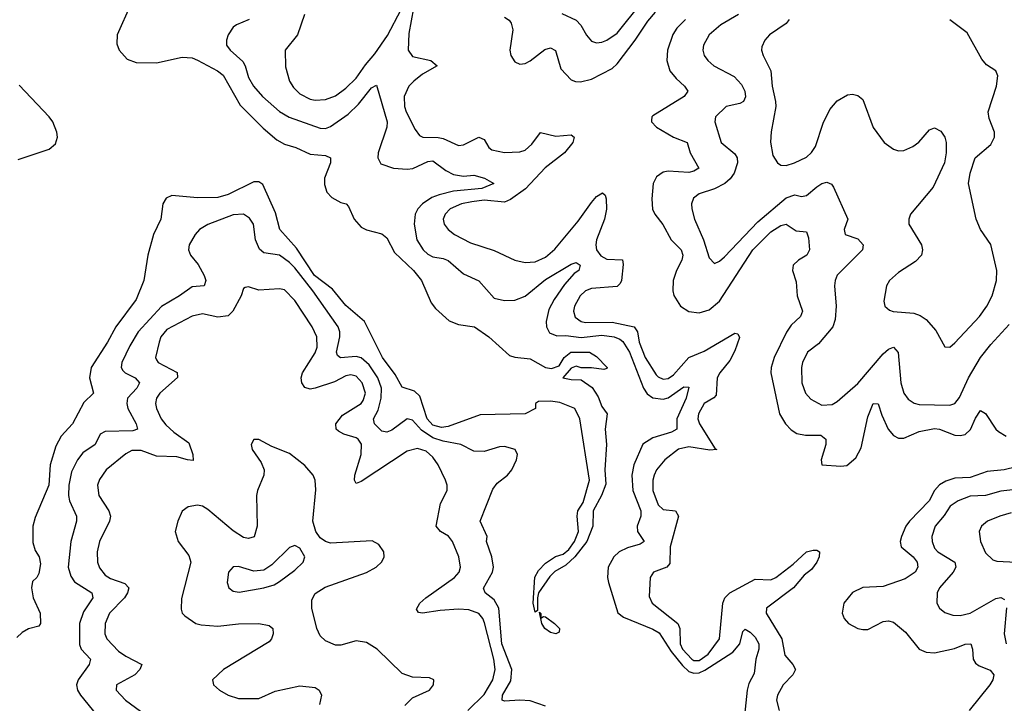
# Model space of a CAD drawing. Header units: inches. Extents: x 1843162 to 1959474, y 907081 to 1016326.
# Tile 307 of 656: x 1933955 to 1937803, y 911618 to 914290. Entities that reach past the tile are written whole.
import ezdxf

# ---------------------------------------------------------------- set-up
doc = ezdxf.new("R2010")
doc.units = ezdxf.units.IN
doc.header["$MEASUREMENT"] = 0
doc.layers.add('B9931', color=7, linetype='Continuous')

msp = doc.modelspace()

# ---------------------------------------------------------------- linework, layer by layer
at = {"layer": 'B9931', "color": 5}
for points, elevation in [([(1934389.6, 914350), (1934335.8, 914230), (1934335.6, 914195.6), (1934344.2, 914170), (1934375.5, 914135.5), (1934410, 914123), (1934490, 914120.5), (1934590, 914143.3), (1934630, 914140.1), (1934650, 914131.3), (1934728.4, 914090), (1934750, 914072.3), (1934816.3, 913956.3), (1934906.3, 913866.3), (1934960.7, 913820.7), (1934990, 913803.7), (1935034.9, 913790), (1935090, 913764.6), (1935150, 913759), (1935170.2, 913750.2), (1935170.3, 913730), (1935146.4, 913670), (1935146, 913646), (1935156.2, 913616.2), (1935175.2, 913595.2), (1935210, 913575.3), (1935230.7, 913570), (1935240.3, 913560.3), (1935262, 913510), (1935290, 913479.1), (1935310, 913468.2), (1935370, 913452.4), (1935390, 913437.1), (1935420.1, 913380.1), (1935494.6, 913310), (1935525.8, 913270), (1935563.6, 913183.6), (1935580.5, 913160.5), (1935633, 913113), (1935670, 913098.3), (1935733, 913090), (1935788.5, 913050), (1935870, 912977.1), (1935890, 912970.4), (1935950, 912964.4), (1936010, 912931), (1936033.3, 912926.7), (1936063, 912937), (1936083, 912970), (1936109.4, 912990), (1936182, 912990), (1936210, 912973), (1936251, 912930), (1936250, 912926), (1936238, 912922), (1936190, 912929.6), (1936149.1, 912929.1), (1936130, 912935.3), (1936110, 912928), (1936078, 912890), (1936110, 912883), (1936150, 912882.6), (1936192.9, 912852.9), (1936215.9, 912815.9), (1936230, 912777.6), (1936251, 912750), (1936242.7, 912690), (1936248.4, 912630), (1936242.4, 912530), (1936245.9, 912474.1), (1936229.2, 912430), (1936196.2, 912370), (1936195.5, 912310), (1936171.1, 912250), (1936124.4, 912190), (1936090, 912158.4), (1936046.9, 912133.1), (1936026.5, 912113.5), (1935983, 912050), (1935978.4, 912030), (1935979.1, 911980.9), (1935970, 911974), (1935962.4, 912010), (1935968.7, 912111.3), (1935983.1, 912136.9), (1936010, 912165.5), (1936048.7, 912191.3), (1936078.5, 912201.5), (1936100.8, 912219.2), (1936123.8, 912250), (1936139.4, 912290), (1936133.5, 912350), (1936136.1, 912370), (1936156.9, 912403.1), (1936181.8, 912490), (1936144.7, 912730), (1936124.7, 912770), (1936066.4, 912793.6), (1936030, 912799.3), (1935982.8, 912797.2), (1935970.8, 912789.2), (1935970.5, 912770), (1935931, 912750), (1935754.8, 912745.2), (1935630, 912699.5), (1935604.3, 912695.7), (1935570, 912704.8), (1935547.2, 912730), (1935518.8, 912818.8), (1935498, 912838), (1935450, 912853.3), (1935422.8, 912902.8), (1935373.1, 912970), (1935302.7, 913110), (1935230, 913172.5), (1935177.1, 913237.1), (1935106.8, 913290), (1935037.4, 913397.4), (1934971.7, 913470), (1934955, 913535), (1934905.7, 913645.7), (1934890, 913656.7), (1934870, 913656.7), (1934770, 913606.9), (1934730, 913594.5), (1934650, 913594), (1934550, 913602.4), (1934527.5, 913592.5), (1934515.1, 913570), (1934506.8, 913510), (1934477.9, 913450), (1934456, 913370), (1934440.3, 913270), (1934410, 913196.3), (1934331.1, 913090), (1934298.6, 913030), (1934234.2, 912930), (1934228.6, 912890), (1934244.2, 912830), (1934206.1, 912793.9), (1934161.6, 912710), (1934117.4, 912662.6), (1934097.1, 912622.9), (1934074.6, 912550), (1934069.4, 912470), (1934016.1, 912343.9), (1934006.7, 912310), (1934006.7, 912246.7), (1934015.9, 912215.9), (1934031.4, 912190), (1934036.7, 912163.3), (1934030, 912126), (1934022, 912110), (1934005.4, 912094.6), (1934002, 912070), (1934008.4, 912030), (1934034.9, 911970), (1934037.1, 911930), (1934030, 911919.3), (1933990, 911909.6), (1933964.9, 911895.1), (1933944.1, 911875.9)], 540), ([(1936073.6, 914313.6), (1936130, 914287.5), (1936148.5, 914268.5), (1936170, 914228.8), (1936190, 914206), (1936210, 914199.7), (1936230, 914202.3), (1936250, 914209.4), (1936290, 914236.8), (1936384.6, 914355.4)], 640), ([(1935068.4, 914310), (1935041, 914230), (1934993.1, 914170), (1934994.1, 914105.9), (1935009.4, 914050), (1935025.3, 914025.3), (1935050, 913999.8), (1935090, 913978.7), (1935110, 913975), (1935150, 913977.2), (1935190, 913992.6), (1935230, 914022.1), (1935270, 914061.7), (1935306.4, 914113.6), (1935343.7, 914156.3), (1935392.1, 914227.9), (1935446, 914330)], 580), ([(1935494.4, 914334.4), (1935475.6, 914235.6), (1935473.6, 914170), (1935490, 914146.1), (1935562.6, 914130), (1935586.5, 914110), (1935530, 914076.6), (1935495.3, 914050), (1935475.8, 914030), (1935457.2, 913990), (1935458.9, 913950), (1935466.1, 913930), (1935500.4, 913860.4), (1935517.5, 913837.5), (1935530.2, 913830.2), (1935590, 913829.6), (1935610, 913825.1), (1935670, 913797.9), (1935690, 913800.1), (1935750.1, 913830.1), (1935770, 913821.3), (1935788.8, 913790), (1935800.9, 913780.9), (1935850.5, 913770.5), (1935910, 913773.6), (1935930, 913779.2), (1935957.3, 913802.7), (1935990, 913849.3), (1936050, 913834.8), (1936110, 913839.7), (1936121.8, 913830), (1936116.4, 913810), (1936084.1, 913770), (1936009, 913711), (1935931.5, 913628.5), (1935873.5, 913586.5), (1935850, 913576.6), (1935770, 913584.4), (1935722.6, 913577.4), (1935681.7, 913570), (1935637.8, 913550), (1935617.8, 913530), (1935610.2, 913510), (1935614, 913490), (1935629.2, 913470), (1935654.3, 913450), (1935717.5, 913417.5), (1935810, 913388.2), (1935890, 913350.2), (1935930, 913340.2), (1935970, 913344), (1936010, 913361.8), (1936047, 913393), (1936138.2, 913501.8), (1936190, 913575.8), (1936210, 913598.4), (1936233.3, 913613.3), (1936243.6, 913603.6), (1936247.2, 913590), (1936248.9, 913548.9), (1936241.1, 913510), (1936209.4, 913430), (1936206.3, 913410), (1936209.7, 913390), (1936226.4, 913366.4), (1936250, 913354.2), (1936310.6, 913350.6), (1936313.6, 913333.6), (1936307.3, 913270), (1936301.9, 913258.1), (1936290, 913247.6), (1936190, 913239.2), (1936166, 913230), (1936145.9, 913210), (1936123.8, 913170), (1936119.4, 913150), (1936126.6, 913126.6), (1936149.1, 913110), (1936166.8, 913106.8), (1936270, 913107.5), (1936356.3, 913090), (1936369.2, 913070), (1936376.2, 913030), (1936399.2, 912970), (1936442.4, 912902.4), (1936450, 912893.7), (1936470, 912884.3), (1936490, 912888), (1936510, 912901.9), (1936570.2, 912969.8), (1936630, 912993.7), (1936750, 913064.2), (1936762, 913062), (1936767.9, 913047.9), (1936750, 912995.3), (1936730, 912957.3), (1936691.1, 912910), (1936680.6, 912890), (1936677.2, 912822.8), (1936667.9, 912812.1), (1936630.1, 912789.9), (1936607.3, 912750), (1936605.1, 912730), (1936611.4, 912710), (1936673, 912613), (1936679.1, 912610), (1936652.8, 912607.2), (1936570, 912620.9), (1936530, 912610.8), (1936476.3, 912570), (1936444.3, 912530), (1936434.8, 912510), (1936429.6, 912490), (1936429.7, 912450), (1936450, 912394), (1936470, 912375), (1936518.3, 912370), (1936529.5, 912349.5), (1936497.1, 912230), (1936495.5, 912164.5), (1936484.1, 912150), (1936431.5, 912130), (1936418.9, 912110), (1936415.8, 912035.8), (1936427.1, 912010), (1936527.5, 911930), (1936534.5, 911910), (1936535.7, 911850), (1936544.8, 911830), (1936582.3, 911790), (1936590, 911785.8), (1936610, 911785.7), (1936645.1, 911810), (1936689.5, 911870), (1936703.1, 912010), (1936710.6, 912030), (1936729.9, 912050), (1936830, 912103.5), (1936890, 912100.7), (1936909.7, 912110), (1936978.2, 912161.8), (1937030, 912210.7), (1937056.4, 912216.4), (1937070, 912216.1), (1937080.4, 912210), (1937078.9, 912190), (1937070.2, 912170.2), (1937050, 912140.7), (1937021.4, 912118.6), (1936979.8, 912070), (1936874, 911990), (1936872.5, 911970), (1936933.9, 911870), (1936945.8, 911805.8), (1936977.2, 911770), (1936986.4, 911750), (1936977.2, 911730), (1936939, 911690), (1936917.1, 911650), (1936912.9, 911630), (1936922.8, 911590)], 580), ([(1935850, 914299.8), (1935868, 914288), (1935876.4, 914276.4), (1935882, 914250), (1935871, 914170), (1935874.2, 914150), (1935890, 914124.9), (1935910, 914115.8), (1935930, 914118.8), (1935950, 914128.7), (1936007.2, 914172.8), (1936030, 914179.8), (1936049.4, 914169.4), (1936070, 914098.3), (1936110, 914055.2), (1936127.8, 914047.8), (1936147, 914047), (1936190, 914057.3), (1936270, 914099.1), (1936290, 914117.5), (1936361.1, 914210), (1936410, 914284.2), (1936440.5, 914319.5)], 620), ([(1936764.9, 914310), (1936695.2, 914270), (1936650, 914230.8), (1936628, 914190), (1936625.3, 914170), (1936630.3, 914150), (1936644.2, 914130), (1936668.5, 914110), (1936747.9, 914067.9), (1936776.2, 914036.2), (1936789, 914010), (1936791.8, 913988.2), (1936784, 913970), (1936770, 913962), (1936715.8, 913950), (1936674.9, 913910), (1936671.5, 913890), (1936696.5, 913810), (1936750, 913766), (1936758.7, 913750), (1936760.8, 913730), (1936747, 913690), (1936732, 913668), (1936710.9, 913649.1), (1936670, 913628.4), (1936610.7, 913609.3), (1936588.3, 913591.7), (1936581, 913570), (1936581.8, 913550), (1936592.4, 913510), (1936627.9, 913430), (1936650, 913358.8), (1936670, 913336.4), (1936690, 913346.3), (1936710, 913363.6), (1936840.3, 913499.7), (1936950, 913593), (1936984.9, 913604.9), (1937010, 913599.4), (1937030, 913603.3), (1937070, 913636.9), (1937090, 913649.6), (1937110, 913655.3), (1937127.2, 913647.2), (1937135.1, 913635.1), (1937191.5, 913510), (1937177.1, 913470), (1937180.5, 913450), (1937230, 913432.7), (1937251.9, 913410), (1937248.6, 913390), (1937150, 913290.7), (1937141.8, 913270), (1937139, 913250), (1937146.5, 913170), (1937142.3, 913117.7), (1937133.4, 913090), (1937076.5, 913023.5), (1937034.2, 912990), (1937014.2, 912950), (1937010.1, 912929.9), (1937011.7, 912870), (1937026.7, 912830), (1937047.1, 912807.1), (1937090, 912783.5), (1937130, 912786.2), (1937150, 912797.1), (1937230, 912868.5), (1937330, 912983.9), (1937350, 913001.6), (1937370, 913010.1), (1937388.7, 912988.7), (1937398.8, 912870), (1937410, 912830.4), (1937426.9, 912806.9), (1937450.9, 912790.9), (1937470, 912785.9), (1937590, 912783.9), (1937609.9, 912790.1), (1937627.4, 912812.6), (1937663.1, 912890), (1937710.2, 912969.8), (1937750, 913020.5), (1937821.4, 913098.6)], 640), ([(1934851.8, 914290), (1934802, 914270), (1934790, 914260.4), (1934770.2, 914230), (1934763.2, 914210), (1934763.9, 914190), (1934777.6, 914170), (1934827, 914127), (1934837, 914110), (1934850, 914063.6), (1934868.9, 914030), (1934904.8, 913990), (1934970, 913931.3), (1935008.4, 913908.4), (1935130, 913865.2), (1935150, 913864.5), (1935170, 913872.6), (1935239.3, 913920.7), (1935279.8, 913960.2), (1935330, 914023.2), (1935350, 914034.4), (1935391.3, 913890), (1935390.4, 913869.6), (1935356.2, 913770), (1935354.3, 913750), (1935366.9, 913726.9), (1935416.3, 913710), (1935470, 913705.1), (1935491.5, 913708.5), (1935550, 913735.5), (1935570, 913738.4), (1935620, 913700), (1935650, 913684.7), (1935690, 913678.4), (1935730, 913682.5), (1935772.2, 913670), (1935807.7, 913650), (1935761.3, 913630), (1935650, 913619), (1935594.5, 913605.5), (1935565.6, 913594.4), (1935529.6, 913570), (1935511.6, 913550), (1935501, 913530), (1935496.6, 913490), (1935507.2, 913430), (1935532.5, 913390), (1935550, 913373.7), (1935570, 913363.1), (1935610, 913357), (1935630, 913349), (1935690, 913296.6), (1935750, 913269.2), (1935810, 913201.3), (1935850, 913191.7), (1935890, 913193.9), (1935930, 913208.8), (1936010, 913274.8), (1936110, 913334.2), (1936130, 913340.9), (1936144.9, 913330), (1936140.9, 913310), (1936122.4, 913297.6), (1936084.8, 913255.2), (1936043.3, 913196.7), (1936023.5, 913156.5), (1936013, 913110), (1936014.5, 913090), (1936026.1, 913066.1), (1936054.2, 913054.2), (1936090, 913055.7), (1936150, 913048.1), (1936230, 913056.9), (1936278.9, 913050), (1936301.1, 913041.1), (1936312.5, 913032.5), (1936338.5, 912990), (1936393, 912850), (1936407.4, 912827.4), (1936430, 912811.7), (1936470, 912806.6), (1936490, 912812.2), (1936550, 912855), (1936570, 912854), (1936559.6, 912810), (1936522.7, 912730), (1936523.8, 912690), (1936502.3, 912677.7), (1936430, 912656.2), (1936390, 912630.5), (1936355.1, 912550), (1936348, 912510), (1936351.6, 912450), (1936382.8, 912370), (1936382.8, 912350), (1936367.9, 912310), (1936369.5, 912290), (1936395.6, 912250), (1936380.2, 912239.8), (1936330, 912225.2), (1936297.6, 912210), (1936277.7, 912190), (1936255.4, 912150), (1936252.5, 912110), (1936255.9, 912090), (1936292.1, 911972.1), (1936314.3, 911954.3), (1936430, 911907.4), (1936453.6, 911893.6), (1936501.2, 911821.2), (1936545.9, 911765.9), (1936570, 911743), (1936590, 911736.1), (1936610, 911737.7), (1936632.9, 911747.1), (1936742.1, 911817.9), (1936768.9, 911850), (1936781.7, 911898.3), (1936790, 911907.4), (1936810, 911896.3), (1936830, 911877.2), (1936843.5, 911850), (1936843.3, 911830), (1936832.2, 911790), (1936825.5, 911734.5), (1936804.8, 911695.2), (1936797.5, 911670), (1936788, 911570)], 560), ([(1936557.2, 914290), (1936523.7, 914256.3), (1936507.5, 914232.5), (1936486.5, 914170), (1936484.5, 914130), (1936496.3, 914090), (1936520.1, 914060.1), (1936553.6, 914030), (1936566.7, 914010), (1936551.5, 913990), (1936430, 913914.4), (1936425, 913910), (1936424.3, 913895.7), (1936424.2, 913890), (1936444.4, 913870), (1936510, 913831.2), (1936563.5, 913810), (1936575.1, 913770), (1936609.1, 913710), (1936590, 913697.3), (1936570, 913692.5), (1936490, 913697.8), (1936470, 913693.8), (1936444.4, 913675.6), (1936430.6, 913649.4), (1936425.1, 913590), (1936428.7, 913548.7), (1936437.6, 913530), (1936469.1, 913489.1), (1936501, 913430), (1936540.3, 913390), (1936546.7, 913370), (1936542.6, 913350), (1936522.1, 913310), (1936508.5, 913270), (1936507.4, 913230), (1936512.1, 913212.1), (1936538, 913170), (1936570, 913148.8), (1936610, 913143.9), (1936650, 913155.7), (1936690, 913190.1), (1936819.9, 913390), (1936890, 913460.8), (1936930, 913485.1), (1936950, 913490.7), (1936990, 913464.7), (1937030, 913460.4), (1937037.2, 913437.2), (1937041.8, 913390), (1937031.7, 913370), (1936999.3, 913350), (1936978.4, 913330), (1936975.8, 913310), (1936990, 913264.7), (1936992.9, 913210), (1937014.2, 913150), (1937006.9, 913130), (1936970, 913095.9), (1936951.6, 913068.4), (1936903.3, 912970), (1936891.3, 912930), (1936890.1, 912910), (1936924.2, 912750), (1936948.5, 912710), (1936970, 912686.8), (1936992.4, 912672.4), (1937025.8, 912665.8), (1937086, 912666), (1937105.9, 912650), (1937105.1, 912630), (1937086.9, 912570), (1937090.5, 912550.5), (1937164.7, 912544.7), (1937188.1, 912548.1), (1937222.5, 912577.5), (1937243.6, 912616.4), (1937270, 912737.1), (1937290, 912790.3), (1937310, 912788.4), (1937323.9, 912743.9), (1937349.3, 912689.3), (1937370, 912665.1), (1937390, 912654.4), (1937410, 912654.8), (1937470, 912679.9), (1937530, 912692.6), (1937550, 912689.2), (1937610, 912665.5), (1937630, 912664.1), (1937650, 912668.9), (1937671.4, 912688.6), (1937690, 912732), (1937710, 912762.3), (1937730, 912750.2), (1937769.4, 912689.4), (1937779.9, 912679.9), (1937810, 912662.5)], 620), ([(1936961.6, 914290), (1936950, 914274.7), (1936884.9, 914230), (1936867.6, 914210), (1936856, 914184), (1936854.4, 914170), (1936860.2, 914150), (1936890.1, 914090), (1936895.9, 914030), (1936909.4, 913970), (1936910.2, 913950), (1936891.6, 913851.6), (1936889.2, 913810.8), (1936899, 913759), (1936916.3, 913730), (1936930, 913721.3), (1936950, 913719.5), (1936982.7, 913730), (1937030, 913753.1), (1937050, 913770.3), (1937065.7, 913794.3), (1937094.7, 913885.3), (1937120.6, 913939.4), (1937150, 913972.3), (1937190, 913995.9), (1937210, 913998.6), (1937230, 913993.8), (1937250, 913977.6), (1937290, 913868.4), (1937333.4, 913810), (1937370, 913783.2), (1937390, 913776.9), (1937410, 913778), (1937446, 913794), (1937468.3, 913811.7), (1937510, 913859.5), (1937530, 913866.7), (1937554.5, 913854.5), (1937570.2, 913830.2), (1937575.3, 913810), (1937576.1, 913770), (1937569, 913730), (1937525.2, 913634.8), (1937436.9, 913530), (1937430.2, 913510), (1937430.3, 913490), (1937479.6, 913410), (1937483.6, 913390), (1937479, 913370), (1937455.7, 913344.3), (1937390, 913302), (1937354.9, 913270), (1937343.2, 913250), (1937332.2, 913190), (1937336.3, 913170), (1937354.7, 913154.7), (1937369.1, 913149.1), (1937450, 913142.2), (1937473.8, 913133.8), (1937498, 913118), (1937535, 913075), (1937570, 913010.6), (1937590, 913010.5), (1937610, 913026.7), (1937706.4, 913130), (1937735.3, 913170), (1937755.2, 913210), (1937772.9, 913270), (1937774.1, 913310), (1937750.6, 913410.6), (1937710, 913469.4), (1937693.6, 913510), (1937663, 913650), (1937669.6, 913690.4), (1937689.4, 913750), (1937750, 913801.7), (1937765.1, 913830), (1937765.1, 913850), (1937743.5, 913903.5), (1937740.2, 913930), (1937772.4, 914030), (1937777.6, 914070), (1937769.8, 914089.8), (1937733.6, 914113.6), (1937715, 914135), (1937658.2, 914238.2), (1937589.8, 914289.8)], 660), ([(1933950, 913743.1), (1934070, 913783.5), (1934095.7, 913804.3), (1934103.1, 913830), (1934101.1, 913850), (1934084.5, 913890), (1934070.5, 913910), (1933953.9, 914033.9)], 540), ([(1936010, 911606.6), (1935950, 911627.2), (1935910, 911629.9), (1935850, 911626.2), (1935840.4, 911630), (1935841.7, 911650), (1935874.2, 911705.8), (1935878.4, 911750), (1935839.1, 911850), (1935828, 911990), (1935810, 912022.2), (1935773.8, 912050), (1935768.1, 912068.1), (1935802.6, 912130), (1935806.6, 912150), (1935800.2, 912190), (1935778.9, 912250), (1935781.6, 912270), (1935754.6, 912330), (1935804.5, 912455.5), (1935821.7, 912478.3), (1935861.7, 912510), (1935878.2, 912530), (1935896.8, 912570), (1935900.5, 912590), (1935891.6, 912610), (1935850, 912621.8), (1935830, 912620.3), (1935770, 912601.8), (1935730, 912603.1), (1935679.7, 912630), (1935610, 912642.5), (1935570, 912655.2), (1935525.3, 912685.3), (1935490, 912725.2), (1935470, 912730.5), (1935410, 912686.2), (1935390, 912677.5), (1935370, 912681), (1935342.4, 912710), (1935337.5, 912730), (1935355.8, 912764.2), (1935368.3, 912810), (1935368.8, 912850), (1935355.4, 912890), (1935321.1, 912941.1), (1935290, 912967.7), (1935270, 912973.9), (1935208.5, 912968.5), (1935197, 912977), (1935193.8, 912990), (1935206.7, 913050), (1935206.3, 913070), (1935199.4, 913090), (1935100.9, 913230), (1935030, 913320.1), (1935010, 913341.2), (1934970, 913369.4), (1934910, 913379.2), (1934892.3, 913392.3), (1934877.3, 913430), (1934868.5, 913490), (1934854, 913514), (1934830, 913529.1), (1934790, 913527), (1934690, 913489.8), (1934658.5, 913470), (1934640.6, 913450), (1934617.2, 913410), (1934615.4, 913390), (1934622.2, 913370), (1934652.6, 913332.6), (1934676.6, 913290), (1934682.9, 913270), (1934676.4, 913250), (1934630, 913245.4), (1934580.2, 913210), (1934510, 913169.2), (1934418.9, 913070), (1934385.3, 913014.7), (1934354.5, 912950), (1934351.7, 912930), (1934358.9, 912918.9), (1934367.1, 912910), (1934406.9, 912890), (1934423.5, 912870), (1934412.5, 912850), (1934376.9, 912810), (1934374.1, 912790), (1934378.4, 912770), (1934411.1, 912710), (1934415.4, 912690), (1934397.3, 912682.7), (1934290, 912680.8), (1934270.2, 912670), (1934250.4, 912629.6), (1934202.4, 912597.6), (1934180.8, 912570), (1934157.8, 912522.2), (1934147.3, 912470), (1934146, 912430), (1934150.1, 912410), (1934177.6, 912350), (1934177, 912330), (1934155, 912250), (1934145.2, 912150), (1934155.6, 912115.6), (1934170, 912092.9), (1934237.1, 912050), (1934241.6, 912030), (1934204.5, 911975.5), (1934189.6, 911930), (1934188.5, 911848.5), (1934195.5, 911830), (1934231.6, 911790), (1934227, 911770), (1934183.5, 911710), (1934177.3, 911690), (1934181.9, 911670), (1934192.9, 911650), (1934330, 911481.8)], 560), ([(1935706.4, 911590), (1935770, 911651.9), (1935804.6, 911710), (1935812.8, 911750), (1935808.2, 911790), (1935772.1, 911932.1), (1935765, 911950), (1935750, 911968.5), (1935710, 911982.8), (1935670, 911986.2), (1935598.7, 911981.3), (1935529.9, 911969.9), (1935513.6, 911973.6), (1935505.8, 911985.8), (1935519.4, 912010), (1935542.9, 912030), (1935654.8, 912110), (1935672.1, 912130), (1935677.6, 912150), (1935671.1, 912190), (1935646.5, 912250), (1935630.7, 912270.7), (1935599.7, 912290), (1935583.4, 912310), (1935600.4, 912399.6), (1935626, 912450), (1935626, 912470), (1935619.8, 912490), (1935590.5, 912550), (1935570, 912579.4), (1935543.2, 912603.2), (1935510, 912614), (1935470, 912603.4), (1935290, 912485), (1935270, 912477.7), (1935264.1, 912490), (1935264.7, 912510), (1935289.5, 912590), (1935290.7, 912630.7), (1935278.6, 912650), (1935270, 912655.5), (1935222.2, 912670), (1935201.7, 912681.7), (1935192.5, 912690), (1935191, 912710), (1935216.2, 912743.8), (1935290, 912789.6), (1935298.1, 912801.9), (1935306.2, 912830), (1935293.7, 912870), (1935270, 912896.4), (1935250, 912901.5), (1935230, 912898.1), (1935186, 912874), (1935110, 912849.1), (1935090, 912845.4), (1935070, 912852.8), (1935058.1, 912870), (1935055, 912890), (1935061.1, 912910), (1935110, 912987.2), (1935117.3, 913010), (1935116.1, 913050), (1935098.8, 913090), (1935030, 913192.5), (1934990, 913234.6), (1934970, 913238.4), (1934890, 913232.9), (1934850, 913245.1), (1934836.7, 913243.3), (1934830, 913239.3), (1934821.3, 913210), (1934788.9, 913151.1), (1934770, 913131.8), (1934730, 913127.2), (1934670, 913139.7), (1934630, 913131.3), (1934530, 913078.7), (1934507.5, 913050), (1934500.4, 913030), (1934485.7, 912970), (1934490, 912960.3), (1934495.9, 912950), (1934571.2, 912911.2), (1934571.6, 912891.6), (1934502.8, 912830), (1934490.1, 912810), (1934486.7, 912790), (1934489.4, 912770), (1934508.3, 912730), (1934526.2, 912706.2), (1934557.5, 912677.5), (1934615.8, 912635.8), (1934631.7, 912590), (1934632.9, 912567.1), (1934610.9, 912569.1), (1934570, 912581.9), (1934490, 912583.9), (1934430, 912606.6), (1934393.7, 912606.3), (1934370, 912593.6), (1934293.4, 912530), (1934266.9, 912493.1), (1934259.8, 912470), (1934265, 912430), (1934304.1, 912370), (1934310.1, 912350), (1934306.9, 912330), (1934266.6, 912250), (1934258.2, 912210), (1934259.3, 912170), (1934267.4, 912147.4), (1934290, 912118.9), (1934310, 912106.5), (1934366.2, 912086.2), (1934381.8, 912070), (1934377.2, 912050), (1934365.1, 912030), (1934306, 911970), (1934289.5, 911930), (1934287.6, 911890), (1934295.3, 911870), (1934342.1, 911822.1), (1934370, 911802), (1934432.8, 911770), (1934424.8, 911750), (1934405.4, 911730), (1934334.3, 911690), (1934332.6, 911670), (1934369.1, 911630), (1934427.2, 911587.2)], 580), ([(1935459.9, 911610), (1935490, 911639.1), (1935556.9, 911670), (1935572.8, 911690), (1935574, 911710), (1935557, 911717), (1935490, 911719.9), (1935450, 911734), (1935352.1, 911830), (1935310, 911855.5), (1935270, 911862.6), (1935210, 911845.6), (1935190, 911845.2), (1935150, 911861.6), (1935130, 911881.4), (1935116.4, 911910), (1935097, 911990), (1935097.5, 912022.5), (1935110, 912047.2), (1935148.6, 912071.4), (1935310.8, 912129.2), (1935348.3, 912150), (1935370, 912170.4), (1935379.3, 912190), (1935378.5, 912210), (1935359.1, 912239.1), (1935333.3, 912253.3), (1935170, 912244.1), (1935149.9, 912249.9), (1935130, 912264.2), (1935112.7, 912290), (1935101.2, 912330), (1935113, 912453), (1935110.4, 912490), (1935102.3, 912510), (1935070, 912547), (1935010, 912594.8), (1934941.1, 912621.1), (1934890, 912649.5), (1934870, 912649.2), (1934859.3, 912630), (1934864.2, 912610), (1934899.2, 912559.2), (1934910.8, 912530), (1934909.5, 912509.5), (1934885.2, 912450), (1934881.3, 912430), (1934884, 912310), (1934871.1, 912268.9), (1934850, 912261.6), (1934830, 912266), (1934790, 912292.4), (1934690, 912375.6), (1934670, 912388), (1934650, 912392.1), (1934613.5, 912386.5), (1934590.8, 912369.2), (1934572.7, 912330), (1934563.2, 912290), (1934574, 912250), (1934616.1, 912196.1), (1934623.9, 912170), (1934588, 912028), (1934586, 911986), (1934590.2, 911970), (1934600.1, 911960.1), (1934643.1, 911930), (1934664.8, 911924.8), (1934730, 911919.1), (1934810, 911929.1), (1934889.5, 911929.5), (1934930, 911922.3), (1934944.2, 911910), (1934945.6, 911890), (1934939.8, 911870), (1934930, 911858.4), (1934752.1, 911750), (1934708.9, 911710), (1934712.2, 911690), (1934735.8, 911670), (1934770.1, 911650.1), (1934810, 911636.6), (1934890, 911636.8), (1934954.2, 911665.8), (1935050, 911687), (1935110, 911680.4), (1935125.4, 911670), (1935135.3, 911650), (1935126.4, 911613.6)], 620), ([(1937850, 912542.5), (1937802.8, 912530), (1937736.6, 912523.4), (1937670, 912501.2), (1937610, 912497.8), (1937574.1, 912485.9), (1937550, 912471.5), (1937530, 912449.9), (1937509.1, 912410), (1937433, 912330), (1937418.6, 912310), (1937401, 912270), (1937395.7, 912250), (1937399.7, 912230), (1937447.1, 912190), (1937461.9, 912170), (1937465.6, 912150), (1937454.4, 912130), (1937415.7, 912104.3), (1937330, 912074.3), (1937250, 912070.5), (1937210, 912050.7), (1937176.5, 912010), (1937169.2, 911970), (1937176.9, 911950), (1937194.6, 911930), (1937230, 911910.2), (1937250, 911906.3), (1937270, 911907), (1937330, 911937.5), (1937350, 911940.4), (1937370, 911935.5), (1937416.3, 911896.3), (1937470, 911830.2), (1937497.7, 911817.7), (1937530, 911815.9), (1937607.8, 911832.2), (1937650, 911849.2), (1937671.8, 911850), (1937679.2, 911830), (1937681.2, 911790), (1937690, 911775.3), (1937704.3, 911764.3), (1937747.4, 911747.4), (1937761.5, 911730), (1937757.9, 911710), (1937745.8, 911690), (1937666, 911590)], 620), ([(1937882, 912458), (1937790, 912447.8), (1937730, 912430.3), (1937670, 912427.5), (1937622, 912410), (1937591.9, 912388.1), (1937568.5, 912351.5), (1937532.7, 912310), (1937519.8, 912270), (1937520.6, 912250), (1937530, 912224.4), (1937542.8, 912210), (1937610, 912170.1), (1937613.5, 912150), (1937603.6, 912130), (1937549.2, 912070), (1937540.2, 912050), (1937539, 912010), (1937549.5, 911989.5), (1937570, 911972.9), (1937602.2, 911962.2), (1937630, 911961), (1937670, 911970.1), (1937770, 912027.4), (1937790, 912031.7), (1937803.2, 912023.2)], 640), ([(1937830, 912361.9), (1937785.5, 912350), (1937737, 912330), (1937714.3, 912310), (1937704.7, 912290), (1937710.2, 912250), (1937730, 912206.4), (1937758.6, 912178.6), (1937773.1, 912173.1), (1937849.8, 912170.2)], 660), ([(1937811.2, 911991.2), (1937802, 911890), (1937810.2, 911850)], 640)]:
    msp.add_lwpolyline(points, dxfattribs=dict(at, elevation=elevation))
for points, elevation in [([(1935030, 912234.7), (1935010, 912227.6), (1934940.2, 912159.8), (1934910, 912138.7), (1934870, 912135.1), (1934810, 912152.1), (1934790, 912151.1), (1934771.8, 912130), (1934765.8, 912090), (1934772.2, 912070), (1934790, 912056.9), (1934812.8, 912052.8), (1934910, 912069.1), (1934950, 912081.3), (1934970, 912094), (1935030, 912138), (1935063, 912170), (1935069.7, 912190), (1935050, 912224.2)], 640), ([(1935991.3, 911951.3), (1936002.4, 911957.6), (1936010, 911956), (1936045.3, 911930), (1936064.2, 911910), (1936063.5, 911896.5), (1936050, 911889.7), (1936030, 911895.1), (1936006.9, 911910), (1935995.8, 911930), (1935986, 911974), (1935991.3, 911968.7)], 540)]:
    msp.add_lwpolyline(points, close=True, dxfattribs=dict(at, elevation=elevation))

doc.saveas('drawing.dxf')
